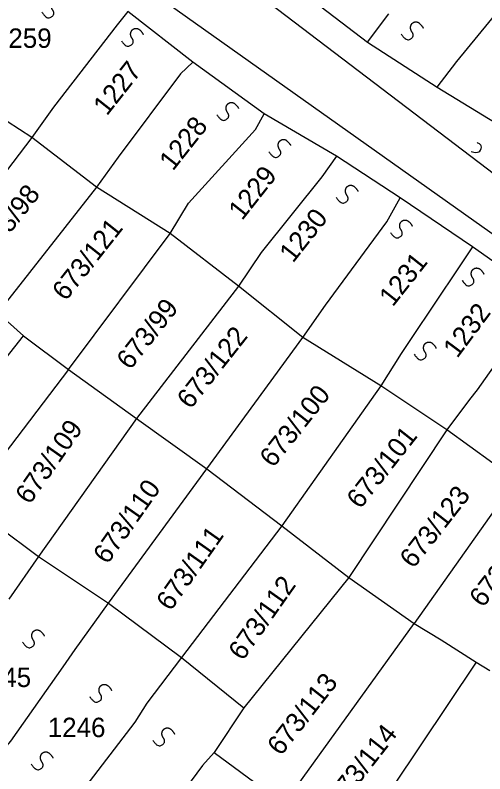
# Model space of a CAD drawing. Extents: x -581999 to -572728, y -1219553 to -1212032.
# Drawn here: x -577529.2 to -577480.8, y -1215090.1 to -1215012 of the extents above; entities that cross this region are included whole.
import ezdxf

# ---------------------------------------------------------------- set-up
doc = ezdxf.new("R2010")
doc.units = 0
for name, color, linetype in [('Vrstva 1', 7, 'Continuous'), ('Vrstva 2', 7, 'Continuous'), ('Vrstva 6', 7, 'Continuous')]:
    doc.layers.add(name, color=color, linetype=linetype)

msp = doc.modelspace()

# ---------------------------------------------------------------- linework, layer by layer
at = {"layer": 'Vrstva 1'}
for p, q in [((-577471.298, -1215034.914), (-577585.269, -1214948.007)), ((-577483.518, -1215038.035), (-577488.385, -1215045.296)), ((-577476.251, -1215043.006), (-577481.592, -1215050.583)), ((-577538.974, -1215058.351), (-577528.341, -1215045.029)), ((-577488.385, -1215045.296), (-577489.418, -1215046.839)), ((-577523.704, -1215048.505), (-577534.231, -1215062.226)), ((-577481.592, -1215050.583), (-577482.37, -1215051.585)), ((-577516.715, -1215053.543), (-577526.784, -1215067.735)), ((-577534.231, -1215062.226), (-577526.784, -1215067.735)), ((-577501.723, -1215064.583), (-577512.048, -1215078.154)), ((-577526.784, -1215067.735), (-577529.854, -1215072.121)), ((-577526.784, -1215067.735), (-577519.584, -1215072.563)), ((-577519.584, -1215072.563), (-577512.048, -1215078.154)), ((-577501.492, -1215093.221), (-577488.097, -1215074.653)), ((-577512.048, -1215078.154), (-577515.65, -1215082.842)), ((-577512.048, -1215078.154), (-577505.623, -1215083.32)), ((-577516.877, -1215084.807), (-577522.451, -1215092.073)), ((-577508.682, -1215087.912), (-577501.492, -1215093.221))]:
    msp.add_line(p, q, dxfattribs=at)
for points in [[(-577612.581, -1214947.732), (-577609.477, -1214944.72), (-577606.737, -1214943.657), (-577604.728, -1214943.303), (-577600.893, -1214944.898), (-577562.177, -1214975.018), (-577530.948, -1214998.405), (-577454.334, -1215052.718), (-577419.322, -1215079.966)], [(-577483.681, -1215016.774), (-577475.678, -1215007.011)], [(-577499.701, -1215009.561), (-577492.894, -1215014.772)], [(-577517.579, -1215011.641), (-577518.703, -1215013.011)], [(-577510.896, -1215016.854), (-577517.579, -1215011.641)], [(-577492.894, -1215014.772), (-577490.693, -1215011.872)], [(-577518.703, -1215013.011), (-577525.266, -1215021.479)], [(-577492.894, -1215014.772), (-577485.721, -1215019.416)], [(-577510.896, -1215016.854), (-577512.153, -1215018.033)], [(-577503.56, -1215022.179), (-577510.896, -1215016.854)], [(-577485.721, -1215019.416), (-577483.681, -1215016.774)], [(-577512.153, -1215018.033), (-577518.605, -1215026.613)], [(-577527.492, -1215024.6), (-577536.42, -1215018.831)], [(-577485.721, -1215019.416), (-577479.012, -1215023.489)], [(-577525.266, -1215021.479), (-577527.492, -1215024.6)], [(-577504.444, -1215023.794), (-577503.56, -1215022.179)], [(-577496.082, -1215026.519), (-577503.56, -1215022.179)], [(-577511.333, -1215031.362), (-577504.444, -1215023.794)], [(-577527.492, -1215024.6), (-577537.861, -1215038.187)], [(-577520.83, -1215029.734), (-577527.492, -1215024.6)], [(-577496.082, -1215026.519), (-577497.616, -1215028.652)], [(-577489.544, -1215030.826), (-577496.082, -1215026.519)], [(-577518.605, -1215026.613), (-577520.83, -1215029.734)], [(-577497.616, -1215028.652), (-577503.842, -1215036.448)], [(-577520.83, -1215029.734), (-577531.006, -1215042.663)], [(-577513.226, -1215034.485), (-577520.83, -1215029.734)], [(-577490.897, -1215033.285), (-577489.544, -1215030.826)], [(-577482.071, -1215035.868), (-577489.544, -1215030.826)], [(-577513.226, -1215034.485), (-577511.333, -1215031.362)], [(-577497.238, -1215041.864), (-577490.897, -1215033.285)], [(-577523.704, -1215048.505), (-577513.226, -1215034.485)], [(-577506.18, -1215039.904), (-577513.226, -1215034.485)], [(-577482.071, -1215035.868), (-577483.518, -1215038.035)], [(-577474.738, -1215041.049), (-577482.071, -1215035.868)], [(-577503.842, -1215036.448), (-577506.18, -1215039.904)], [(-577506.18, -1215039.904), (-577516.715, -1215053.543)], [(-577499.575, -1215045.208), (-577506.18, -1215039.904)], [(-577499.575, -1215045.208), (-577497.238, -1215041.864)], [(-577531.006, -1215042.663), (-577528.341, -1215045.029)], [(-577528.341, -1215045.029), (-577523.704, -1215048.505)], [(-577509.449, -1215058.724), (-577499.575, -1215045.208)], [(-577491.534, -1215050.184), (-577499.575, -1215045.208)], [(-577489.418, -1215046.839), (-577491.534, -1215050.184)], [(-577523.704, -1215048.505), (-577516.715, -1215053.543)], [(-577491.534, -1215050.184), (-577501.723, -1215064.583)], [(-577484.706, -1215054.704), (-577491.534, -1215050.184)], [(-577482.37, -1215051.585), (-577484.706, -1215054.704)], [(-577516.715, -1215053.543), (-577509.449, -1215058.724)], [(-577484.706, -1215054.704), (-577494.807, -1215069.9)], [(-577477.609, -1215059.837), (-577484.706, -1215054.704)], [(-577523.028, -1215077.312), (-577519.584, -1215072.563), (-577509.449, -1215058.724)], [(-577509.449, -1215058.724), (-577501.723, -1215064.583)], [(-577477.609, -1215059.837), (-577488.097, -1215074.653)], [(-577501.723, -1215064.583), (-577494.807, -1215069.9)], [(-577494.807, -1215069.9), (-577505.623, -1215083.32), (-577508.682, -1215087.912), (-577509.904, -1215089.263)], [(-577494.807, -1215069.9), (-577488.097, -1215074.653)], [(-577488.097, -1215074.653), (-577485.316, -1215076.321)], [(-577485.316, -1215076.321), (-577481.685, -1215078.618)], [(-577524.249, -1215079.096), (-577523.028, -1215077.312)], [(-577481.685, -1215078.618), (-577493.176, -1215095.735)], [(-577481.685, -1215078.618), (-577480.301, -1215079.469)], [(-577531.448, -1215088.824), (-577529.642, -1215086.764), (-577524.249, -1215079.096)], [(-577515.65, -1215082.842), (-577516.877, -1215084.807)], [(-577509.904, -1215089.263), (-577517.29, -1215099.243)]]:
    msp.add_lwpolyline(points, dxfattribs=at)
at = {"layer": 'Vrstva 6'}
for points, degree in [([(-577526.441, -1215011.71), (-577525.961, -1215012.417), (-577525.267, -1215012.106), (-577525.19, -1215011.706), (-577525.426, -1215011.361), (-577525.511, -1215011.029), (-577525.429, -1215010.739), (-577525.285, -1215010.559), (-577525.049, -1215010.431), (-577524.684, -1215010.467), (-577524.257, -1215010.906), (-577524.202, -1215011.079)], 2), ([(-577489.412, -1215013.963), (-577488.932, -1215014.67), (-577488.238, -1215014.359), (-577488.161, -1215013.959), (-577488.397, -1215013.614), (-577488.482, -1215013.282), (-577488.4, -1215012.992), (-577488.256, -1215012.812), (-577488.02, -1215012.684), (-577487.655, -1215012.72), (-577487.228, -1215013.159), (-577487.173, -1215013.332)], 2), ([(-577518.256, -1215014.635), (-577517.776, -1215015.342), (-577517.082, -1215015.031), (-577517.005, -1215014.631), (-577517.241, -1215014.286), (-577517.326, -1215013.954), (-577517.244, -1215013.664), (-577517.1, -1215013.484), (-577516.864, -1215013.356), (-577516.499, -1215013.392), (-577516.072, -1215013.831), (-577516.017, -1215014.004)], 2), ([(-577508.418, -1215022.26), (-577507.938, -1215022.967), (-577507.244, -1215022.656), (-577507.167, -1215022.256), (-577507.403, -1215021.911), (-577507.488, -1215021.579), (-577507.406, -1215021.289), (-577507.262, -1215021.109), (-577507.026, -1215020.981), (-577506.661, -1215021.017), (-577506.234, -1215021.456), (-577506.179, -1215021.629)], 2), ([(-577503.052, -1215026.073), (-577502.572, -1215026.78), (-577501.878, -1215026.469), (-577501.801, -1215026.069), (-577502.037, -1215025.724), (-577502.122, -1215025.392), (-577502.04, -1215025.102), (-577501.896, -1215024.922), (-577501.66, -1215024.794), (-577501.295, -1215024.83), (-577500.868, -1215025.269), (-577500.813, -1215025.442)], 2), ([(-577482.223, -1215026.04), (-577481.41, -1215026.302), (-577481.055, -1215025.63), (-577481.237, -1215025.272), (-577481.496, -1215025.186), (-577481.604, -1215025.133)], 3), ([(-577496.121, -1215030.782), (-577495.641, -1215031.489), (-577494.947, -1215031.178), (-577494.87, -1215030.778), (-577495.106, -1215030.433), (-577495.191, -1215030.101), (-577495.109, -1215029.811), (-577494.965, -1215029.631), (-577494.729, -1215029.503), (-577494.364, -1215029.539), (-577493.937, -1215029.978), (-577493.882, -1215030.151)], 2), ([(-577490.531, -1215034.37), (-577490.051, -1215035.077), (-577489.357, -1215034.766), (-577489.28, -1215034.366), (-577489.516, -1215034.021), (-577489.601, -1215033.689), (-577489.519, -1215033.399), (-577489.375, -1215033.219), (-577489.139, -1215033.091), (-577488.774, -1215033.127), (-577488.347, -1215033.566), (-577488.292, -1215033.739)], 2), ([(-577483.153, -1215039.304), (-577482.673, -1215040.011), (-577481.979, -1215039.7), (-577481.902, -1215039.3), (-577482.138, -1215038.955), (-577482.223, -1215038.623), (-577482.141, -1215038.333), (-577481.997, -1215038.153), (-577481.761, -1215038.025), (-577481.396, -1215038.061), (-577480.969, -1215038.5), (-577480.914, -1215038.673)], 2), ([(-577488.072, -1215046.928), (-577487.592, -1215047.635), (-577486.898, -1215047.324), (-577486.821, -1215046.924), (-577487.057, -1215046.579), (-577487.142, -1215046.247), (-577487.06, -1215045.957), (-577486.916, -1215045.777), (-577486.68, -1215045.649), (-577486.315, -1215045.685), (-577485.888, -1215046.124), (-577485.833, -1215046.297)], 2), ([(-577528.445, -1215076.565), (-577527.965, -1215077.272), (-577527.271, -1215076.961), (-577527.194, -1215076.561), (-577527.43, -1215076.216), (-577527.515, -1215075.884), (-577527.433, -1215075.594), (-577527.289, -1215075.414), (-577527.053, -1215075.286), (-577526.688, -1215075.322), (-577526.261, -1215075.761), (-577526.206, -1215075.934)], 2), ([(-577521.514, -1215082.171), (-577521.034, -1215082.878), (-577520.34, -1215082.567), (-577520.263, -1215082.167), (-577520.499, -1215081.822), (-577520.584, -1215081.49), (-577520.502, -1215081.2), (-577520.358, -1215081.02), (-577520.122, -1215080.892), (-577519.757, -1215080.928), (-577519.33, -1215081.367), (-577519.275, -1215081.54)], 2), ([(-577515.03, -1215086.656), (-577514.55, -1215087.363), (-577513.856, -1215087.052), (-577513.779, -1215086.652), (-577514.015, -1215086.307), (-577514.1, -1215085.975), (-577514.018, -1215085.685), (-577513.874, -1215085.505), (-577513.638, -1215085.377), (-577513.273, -1215085.413), (-577512.846, -1215085.852), (-577512.791, -1215086.025)], 2), ([(-577527.551, -1215089.123), (-577527.071, -1215089.83), (-577526.377, -1215089.519), (-577526.3, -1215089.119), (-577526.536, -1215088.774), (-577526.621, -1215088.442), (-577526.539, -1215088.152), (-577526.395, -1215087.972), (-577526.159, -1215087.844), (-577525.794, -1215087.88), (-577525.367, -1215088.319), (-577525.312, -1215088.492)], 2)]:
    msp.add_open_spline(points, degree=degree, dxfattribs=at)

# ---------------------------------------------------------------- texts
at = {"layer": 'Vrstva 2'}
for s, p in [('1259', (-577531.39, -1215015.376)), ('1245', (-577533.503, -1215081.183)), ('1246', (-577525.846, -1215086.341))]:
    msp.add_text(s, height=2, dxfattribs=at).set_placement(p)
for s, rotation, p in [('1227', 51.67981, (-577519.753, -1215022.45)), ('1228', 51.67981, (-577512.947, -1215028.129)), ('1229', 51.67981, (-577505.818, -1215033.223)), ('673/98', 51.67981, (-577531.598, -1215036.88)), ('1230', 51.67981, (-577500.576, -1215037.604)), ('673/121', 51.67981, (-577523.993, -1215041.526)), ('1231', 51.67981, (-577490.291, -1215042.116)), ('673/99', 51.67981, (-577517.355, -1215048.622)), ('1232', 53.33187, (-577483.646, -1215047.405)), ('673/122', 51.67981, (-577511.134, -1215052.664)), ('673/100', 51.67981, (-577502.613, -1215058.686)), ('673/109', 54.85674, (-577527.709, -1215062.482)), ('673/101', 51.67981, (-577493.644, -1215062.942)), ('673/110', 54.85674, (-577519.687, -1215068.636)), ('673/123', 51.89165, (-577488.173, -1215069.074)), ('673/102', 51.89165, (-577481.006, -1215073.095)), ('673/111', 54.85674, (-577513.182, -1215073.455)), ('673/112', 54.85674, (-577505.748, -1215078.567)), ('673/113', 51.89165, (-577501.823, -1215088.355)), ('673/114', 51.89165, (-577495.688, -1215093.631))]:
    msp.add_text(s, height=2, rotation=rotation, dxfattribs=at).set_placement(p)

doc.saveas('drawing.dxf')
